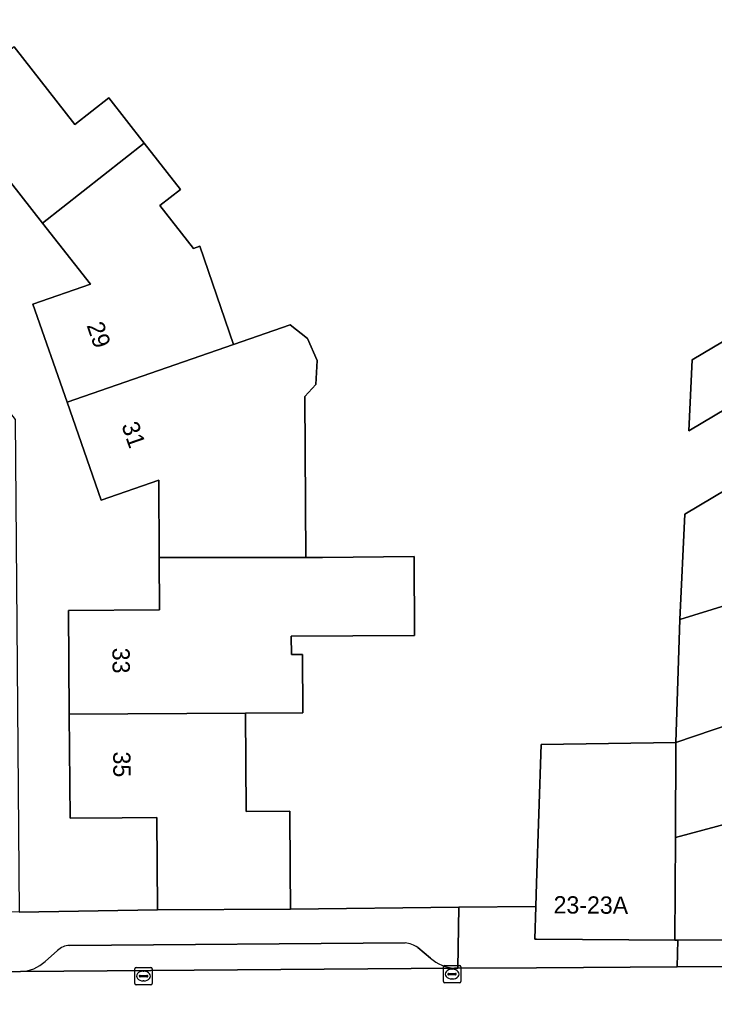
# Model space of a CAD drawing. Extents: x 157320 to 158835, y 386650 to 388491.
# Drawn here: x 158470.1 to 158510.3, y 387599.1 to 387656.5 of the extents above; entities that cross this region are included whole.
import ezdxf

# ---------------------------------------------------------------- set-up
doc = ezdxf.new("R2010")
doc.units = 0
for name, color, linetype in [('IMGEO_Erf', 7, 'Continuous'), ('IMGEO_Kolk', 7, 'Continuous'), ('IMGEO_Muur', 7, 'Continuous'), ('IMGEO_Pand', 7, 'Continuous'), ('IMGEO_Pand_nummerreeks', 7, 'Continuous'), ('IMGEO_Parkeervlak_open', 7, 'Continuous'), ('IMGEO_Rijbaan_lokaal_gesloten', 7, 'Continuous'), ('IMGEO_Voetpad_open', 7, 'Continuous')]:
    doc.layers.add(name, color=color, linetype=linetype)

msp = doc.modelspace()

# ---------------------------------------------------------------- linework, layer by layer
at = {"layer": 'IMGEO_Erf'}
for points in [[(158436.706, 387675.883), (158455.702, 387651.616), (158469.838, 387633.4), (158470.083, 387604.922), (158478.07, 387605.051), (158478.031, 387610.401), (158476.031, 387610.386), (158473.021, 387610.364), (158472.977, 387616.363), (158472.934, 387622.36), (158478.199, 387622.396), (158478.178, 387625.416), (158478.148, 387629.888), (158474.824, 387628.73), (158472.849, 387634.396), (158470.872, 387640.07), (158474.199, 387641.22), (158471.432, 387644.748), (158469.568, 387647.124), (158465.433, 387643.88), (158461.752, 387648.618), (158458.069, 387653.359), (158462.203, 387656.605)], [(158469.789, 387654.935), (158473.293, 387650.461), (158475.255, 387651.997), (158477.307, 387649.377), (158479.409, 387646.692), (158478.222, 387645.771), (158480.15, 387643.286), (158480.518, 387643.414), (158482.482, 387637.746), (158485.747, 387638.878), (158486.758, 387638.079), (158487.305, 387636.803), (158487.238, 387635.428), (158486.603, 387634.733), (158486.663, 387625.432), (158487.611, 387625.434), (158492.917, 387625.489), (158492.943, 387620.916), (158485.814, 387620.874), (158485.82, 387619.811), (158486.458, 387619.815), (158486.478, 387616.441), (158483.169, 387616.422), (158483.201, 387610.752), (158485.738, 387610.766), (158485.757, 387607.43), (158485.77, 387605.107), (158495.51, 387605.209), (158499.956, 387605.259), (158500, 387606.593), (158500.263, 387614.617), (158508.051, 387614.739), (158508.284, 387621.835), (158508.571, 387627.932), (158524.969, 387637.683)]]:
    msp.add_lwpolyline(points, dxfattribs=at)
for points in [[(158516.625, 387641.384), (158517.911, 387639.223), (158518.377, 387638.44), (158508.798, 387632.744), (158508.992, 387636.845)], [(158508, 387603.309), (158508.172, 387603.309), (158527.091, 387603.352), (158530.102, 387603.378), (158536.392, 387603.403), (158535.982, 387604.099), (158531.998, 387610.673), (158526.167, 387609.006), (158524.416, 387613.638), (158508.037, 387609.247)]]:
    msp.add_lwpolyline(points, close=True, dxfattribs=at)
at = {"layer": 'IMGEO_Kolk'}
for p, q in [((158476.768, 387600.804), (158476.768, 387601.656)), ((158476.843, 387601.73), (158477.695, 387601.73)), ((158477.769, 387601.656), (158477.769, 387600.804)), ((158494.614, 387600.916), (158494.614, 387601.768)), ((158494.689, 387601.842), (158495.541, 387601.842)), ((158495.102, 387601.622), (158495.127, 387601.622)), ((158495.615, 387601.768), (158495.615, 387600.916)), ((158477.027, 387601.224), (158477.027, 387601.236)), ((158477.465, 387601.187), (158477.067, 387601.187)), ((158477.07, 387601.273), (158477.468, 387601.273)), ((158477.256, 387601.51), (158477.281, 387601.51)), ((158477.511, 387601.236), (158477.511, 387601.224)), ((158494.873, 387601.336), (158494.873, 387601.348)), ((158495.311, 387601.299), (158494.913, 387601.299)), ((158494.916, 387601.385), (158495.314, 387601.385)), ((158495.125, 387601.062), (158495.1, 387601.062)), ((158495.357, 387601.348), (158495.357, 387601.336)), ((158477.695, 387600.73), (158476.843, 387600.73)), ((158477.279, 387600.95), (158477.254, 387600.95)), ((158495.541, 387600.842), (158494.689, 387600.842))]:
    msp.add_line(p, q, dxfattribs=at)
for points in [[(158476.768, 387600.804), (158476.768, 387601.656)], [(158476.843, 387601.73), (158477.695, 387601.73)], [(158477.769, 387601.656), (158477.769, 387600.804)], [(158494.614, 387600.916), (158494.614, 387601.768)], [(158494.689, 387601.842), (158495.541, 387601.842)], [(158495.615, 387601.768), (158495.615, 387600.916)], [(158477.695, 387600.73), (158476.843, 387600.73)], [(158495.541, 387600.842), (158494.689, 387600.842)]]:
    msp.add_lwpolyline(points, dxfattribs=at)
for centre, radius, start, end in [((158476.845, 387601.654), 0.0765, 91.55205, 178.44795), ((158476.845, 387601.654), 0.0765, 91.55205, 178.44795), ((158477.693, 387601.654), 0.0765, 1.55205, 88.44795), ((158477.693, 387601.654), 0.0765, 1.55205, 88.44795), ((158494.691, 387601.766), 0.0765, 91.55205, 178.44795), ((158494.691, 387601.766), 0.0765, 91.55205, 178.44795), ((158495.539, 387601.766), 0.0765, 1.55205, 88.44795), ((158495.539, 387601.766), 0.0765, 1.55205, 88.44795), ((158477.067, 387601.233), 0.0403, 85.87752, 175.75265), ((158477.064, 387601.223), 0.0366, 178.93798, 274.71019), ((158477.468, 387601.23), 0.043, 264.86636, 352.45326), ((158477.472, 387601.235), 0.0386, 1.73085, 96.63898), ((158494.913, 387601.345), 0.0403, 85.87752, 175.75265), ((158494.91, 387601.335), 0.0366, 178.93798, 274.71019), ((158495.314, 387601.342), 0.043, 264.86636, 352.45326), ((158495.318, 387601.347), 0.0386, 1.73085, 96.63898), ((158476.845, 387600.806), 0.0765, 181.55205, 268.44795), ((158476.845, 387600.806), 0.0765, 181.55205, 268.44795), ((158477.693, 387600.806), 0.0765, 271.55205, 358.44795), ((158477.693, 387600.806), 0.0765, 271.55205, 358.44795), ((158494.691, 387600.918), 0.0765, 181.55205, 268.44795), ((158494.691, 387600.918), 0.0765, 181.55205, 268.44795), ((158495.539, 387600.918), 0.0765, 271.55205, 358.44795), ((158495.539, 387600.918), 0.0765, 271.55205, 358.44795)]:
    msp.add_arc(centre, radius, start, end, dxfattribs=at)
for centre, major_axis, ratio, start_param, end_param in [((158495.101, 387601.342), (-0.387, 0.002), 0.722429, 4.712389, 7.853982), ((158495.126, 387601.342), (-0.39, 0.002), 0.717154, 1.570796, 4.712389), ((158477.255, 387601.23), (-0.387, 0.002), 0.722429, 4.712389, 7.853982), ((158477.28, 387601.23), (-0.39, 0.002), 0.717154, 1.570796, 4.712389)]:
    msp.add_ellipse(centre, major_axis=major_axis, ratio=ratio, start_param=start_param, end_param=end_param, dxfattribs=at)
at = {"layer": 'IMGEO_Muur'}
msp.add_lwpolyline([(158485.77, 387605.107), (158495.51, 387605.209)], dxfattribs=at)
at = {"layer": 'IMGEO_Pand'}
for points in [[(158477.307, 387649.377), (158475.255, 387651.997), (158473.293, 387650.461), (158469.789, 387654.935), (158461.752, 387648.618), (158465.433, 387643.88), (158469.568, 387647.124), (158471.432, 387644.748)], [(158477.307, 387649.377), (158471.432, 387644.748), (158474.199, 387641.22), (158470.872, 387640.07), (158472.849, 387634.396), (158482.482, 387637.746), (158480.518, 387643.414), (158480.15, 387643.286), (158478.222, 387645.771), (158479.409, 387646.692)], [(158529.063, 387634.749), (158528.255, 387636.053), (158531.888, 387638.303), (158533.339, 387635.96), (158539.835, 387639.983), (158542.328, 387641.527), (158546.578, 387644.16), (158546.047, 387645.016), (158546.218, 387645.741), (158545.713, 387646.556), (158545.076, 387646.706), (158543.682, 387648.957), (158532.003, 387641.865), (158524.969, 387637.683), (158508.571, 387627.932), (158508.284, 387621.835), (158515.513, 387624.081), (158515.923, 387623.39), (158521.667, 387626.79), (158520.155, 387629.232)], [(158518.377, 387638.44), (158517.911, 387639.223), (158516.625, 387641.384), (158508.992, 387636.845), (158508.798, 387632.744)], [(158486.603, 387634.733), (158487.238, 387635.428), (158487.305, 387636.803), (158486.758, 387638.079), (158485.747, 387638.878), (158482.482, 387637.746), (158472.849, 387634.396), (158474.824, 387628.73), (158478.148, 387629.888), (158478.178, 387625.416), (158486.663, 387625.432)], [(158508.051, 387614.739), (158508.037, 387609.247), (158524.416, 387613.638), (158537.803, 387617.254), (158548.317, 387623.638), (158549.602, 387621.486), (158556.306, 387625.44), (158558.066, 387626.491), (158553.331, 387634.274), (158552.893, 387634.004), (158552.087, 387635.313), (158540.367, 387628.175), (158532.739, 387623.558), (158531.89, 387623.242), (158532.106, 387622.892), (158524.082, 387620.172)], [(158524.082, 387620.172), (158522.599, 387622.741), (158525.445, 387624.455), (158523.455, 387627.855), (158521.667, 387626.79), (158515.923, 387623.39), (158515.513, 387624.081), (158508.284, 387621.835), (158508.051, 387614.739)], [(158492.917, 387625.489), (158487.611, 387625.434), (158486.663, 387625.432), (158478.178, 387625.416), (158478.199, 387622.396), (158472.934, 387622.36), (158472.977, 387616.363), (158483.169, 387616.422), (158486.478, 387616.441), (158486.458, 387619.815), (158485.82, 387619.811), (158485.814, 387620.874), (158492.943, 387620.916)], [(158472.977, 387616.363), (158473.021, 387610.364), (158476.031, 387610.386), (158478.031, 387610.401), (158478.07, 387605.051), (158485.77, 387605.107), (158485.757, 387607.43), (158485.738, 387610.766), (158483.201, 387610.752), (158483.169, 387616.422)], [(158508.037, 387609.247), (158508.051, 387614.739), (158500.263, 387614.617), (158500, 387606.593), (158499.956, 387605.259), (158499.894, 387603.359), (158500, 387603.358), (158508, 387603.309)]]:
    msp.add_lwpolyline(points, close=True, dxfattribs=at)
at = {"layer": 'IMGEO_Parkeervlak_open'}
for points in [[(158492.408, 387603.149), (158472.988, 387603.001)], [(158493.871, 387602.264), (158493.126, 387602.881)], [(158472.296, 387602.702), (158471.579, 387602.078)], [(158470.149, 387601.491), (158495.262, 387601.68)]]:
    msp.add_lwpolyline(points, dxfattribs=at)
for centre, radius, start, end in [((158473.016, 387601.986), 1.015, 91.57847, 135.15803), ((158492.275, 387601.697), 1.458, 54.29177, 84.77114), ((158495.441, 387604.055), 2.382, 228.76522, 265.68538), ((158470.074, 387603.708), 2.218, 271.92699, 312.70828)]:
    msp.add_arc(centre, radius, start, end, dxfattribs=at)
at = {"layer": 'IMGEO_Rijbaan_lokaal_gesloten'}
msp.add_lwpolyline([(158527.198, 387601.884), (158508.127, 387601.762), (158500, 387601.71), (158495.448, 387601.681), (158495.262, 387601.68), (158470.149, 387601.491), (158469.488, 387601.483), (158460.728, 387601.42), (158460.034, 387601.415), (158427.505, 387601.189), (158427.499, 387595.546), (158428.723, 387595.554), (158430.72, 387595.567), (158430.778, 387595.608), (158447.837, 387595.746), (158450.573, 387595.765), (158463.391, 387595.855), (158475.899, 387595.942), (158485.149, 387596.007), (158500, 387596.139), (158518.708, 387596.269)], dxfattribs=at)
at = {"layer": 'IMGEO_Voetpad_open'}
for points in [[(158495.51, 387605.209), (158485.77, 387605.107), (158478.07, 387605.051), (158470.083, 387604.922), (158467.718, 387604.956), (158462.61, 387604.907), (158460.027, 387604.748), (158433.346, 387604.526), (158433.352, 387604.648), (158406.364, 387604.45), (158400.164, 387612.4), (158398.284, 387610.934), (158404.975, 387602.287)], [(158495.262, 387601.68), (158495.448, 387601.681), (158495.51, 387605.209)], [(158472.988, 387603.001), (158492.408, 387603.149)], [(158493.126, 387602.881), (158493.871, 387602.264)], [(158460.034, 387601.415), (158460.728, 387601.42), (158460.721, 387602.46), (158469.481, 387602.523), (158469.488, 387601.483), (158470.149, 387601.491)], [(158471.579, 387602.078), (158472.296, 387602.702)]]:
    msp.add_lwpolyline(points, dxfattribs=at)
for points in [[(158500, 387601.71), (158508.127, 387601.762), (158508.172, 387603.309), (158508, 387603.309), (158500, 387603.358), (158499.894, 387603.359), (158499.956, 387605.259), (158495.51, 387605.209), (158495.448, 387601.681)], [(158527.091, 387603.352), (158508.172, 387603.309), (158508.127, 387601.762), (158527.198, 387601.884)]]:
    msp.add_lwpolyline(points, close=True, dxfattribs=at)
for centre, radius, start, end in [((158473.016, 387601.986), 1.015, 91.57847, 135.15803), ((158492.275, 387601.697), 1.458, 54.29177, 84.77114), ((158495.441, 387604.055), 2.382, 228.76522, 265.68538), ((158470.074, 387603.708), 2.218, 271.92699, 312.70828)]:
    msp.add_arc(centre, radius, start, end, dxfattribs=at)

# ---------------------------------------------------------------- texts
at = {"layer": 'IMGEO_Pand_nummerreeks'}
for s, rotation, p in [('29', 289.21349, (158473.967, 387638.844)), ('31', 289.21106, (158475.981, 387633.067)), ('33', 270.41805, (158475.47, 387620.206)), ('35', 270.41552, (158475.513, 387614.207)), ('23-23A', 359.6505, (158500.982, 387604.852))]:
    msp.add_text(s, height=1, rotation=rotation, dxfattribs=at).set_placement(p)

doc.saveas('drawing.dxf')
